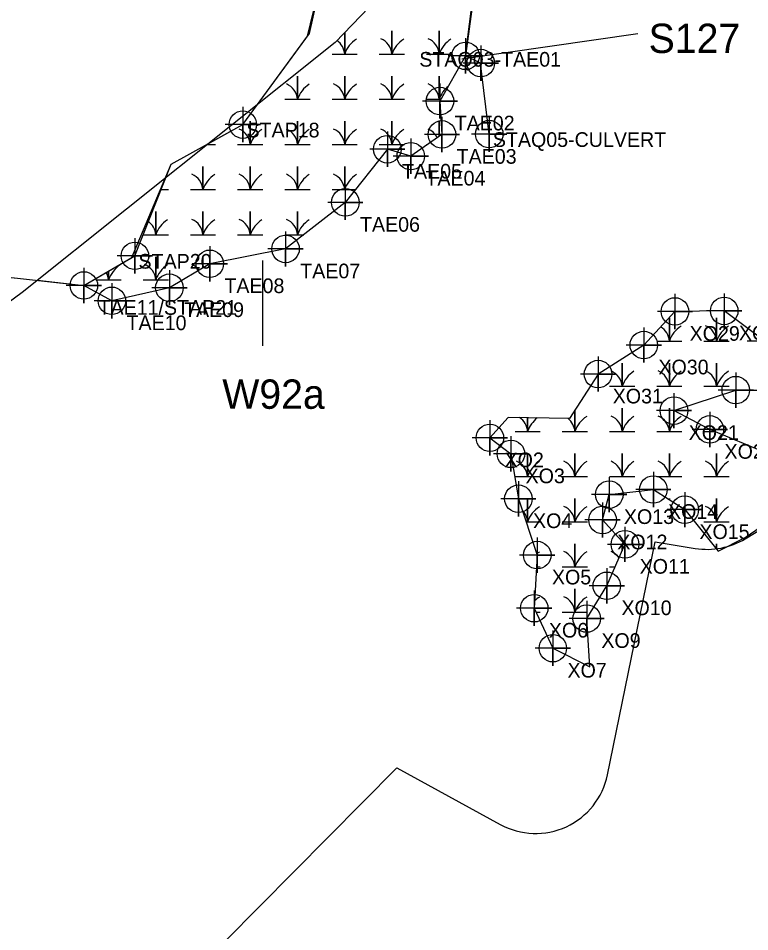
# Model space of a CAD drawing. Extents: x 1253697 to 1278588, y 912189 to 981699.
# Drawn here: x 1266966 to 1267465, y 965136 to 965759 of the extents above; entities that cross this region are included whole.
import ezdxf

# ---------------------------------------------------------------- set-up
doc = ezdxf.new("R2010")
doc.units = 0
for name, color, linetype in [('Default', 7, 'Continuous'), ('Exist Environmental Wetland Boundary', 7, 'Continuous'), ('Exist Environmental Wetland Boundary Cogo Comment', 7, 'Continuous'), ('Exist Environmental Wetland Boundary Cogo Number', 7, 'Continuous'), ('Exist Environmental Wetland Boundary Cogo Point CELL', 7, 'Continuous'), ('Exist Hydro Jurisdictional Stream or Body of Water Mitigable', 7, 'Continuous'), ('Exist Hydro Jurisdictional Stream or Body of Water Mitigable Cogo Comment', 7, 'Continuous'), ('Exist Hydro Jurisdictional Stream or Body of Water Mitigable Cogo Number', 7, 'Continuous'), ('Exist Hydro Jurisdictional Stream or Body of Water Mitigable Cogo Point CELL', 7, 'Continuous'), ('Exist Hydro Swamp or Marsh', 7, 'Continuous')]:
    doc.layers.add(name, color=color, linetype=linetype)

msp = doc.modelspace()

# ---------------------------------------------------------------- linework, layer by layer
at = {"layer": 'Default'}
for p, q in [((1267268.88, 965731.43), (1267388.78, 965748.51)), ((1267133.27, 965535.77), (1267133.27, 965593.79))]:
    msp.add_line(p, q, dxfattribs=at)
for points in [[(1267437.82, 966008.21), (1267182.47, 965742.45), (1266969.18, 965571.99), (1266822.83, 965464.2), (1266700.94, 965377.71)], [(1267437.82, 966008.21), (1267182.47, 965742.45), (1266969.18, 965571.99), (1266822.83, 965464.2), (1266700.94, 965377.71)], [(1267462.06, 965404.19), (1267661.85, 965525.39), (1267777.76, 965550.92)], [(1267462.06, 965404.19), (1267661.85, 965525.39), (1267777.76, 965550.92)], [(1267368.11, 965243.2), (1267400.64, 965402.12), (1267427.98, 965397.61)], [(1267368.11, 965243.2), (1267400.64, 965402.12), (1267427.98, 965397.61)], [(1266582.45, 964233.09), (1266566.72, 964338.22), (1266734.22, 964752.52), (1266944.29, 964964.83), (1267107.48, 965129.72), (1267224.63, 965248.08), (1267295.05, 965209.4)], [(1266582.45, 964233.09), (1266566.72, 964338.22), (1266734.22, 964752.52), (1266944.29, 964964.83), (1267107.48, 965129.72), (1267224.63, 965248.08), (1267295.05, 965209.4)]]:
    msp.add_lwpolyline(points, dxfattribs=at)
for centre, start, end in [((1267436.12, 965446.94), 260.62961, 301.24297), ((1267436.12, 965446.94), 260.62961, 301.24297), ((1267319.12, 965253.23), 241.22665, 348.42945), ((1267319.12, 965253.23), 241.22665, 348.42945)]:
    msp.add_arc(centre, 50, start, end, dxfattribs=at)
at = {"layer": 'Exist Environmental Wetland Boundary'}
for points in [[(1267119.54, 965686.5), (1267163.72, 965746.69), (1267176.19, 965798.34), (1267205.98, 965798.09), (1267218.95, 965847.97), (1267236.23, 965852.17), (1267262.43, 965863.52), (1267283.64, 965810.07)], [(1267276.8, 965776.89), (1267277.03, 965775.38), (1267271.42, 965733.36), (1267253.94, 965702.54), (1267255.29, 965679.8), (1267234.04, 965664.97), (1267218.06, 965669.69), (1267189.42, 965633.47), (1267148.68, 965601.72), (1267097, 965591.62), (1267069.48, 965575.3), (1267030.26, 965566.38), (1267011.18, 965576.84)], [(1267011.18, 965576.84), (1267045.93, 965597.04), (1267070.58, 965659.62), (1267119.54, 965686.5), (1267129.58, 965700.18)], [(1267475.33, 965538.77), (1267447.72, 965559.46), (1267414.15, 965559.12), (1267392.88, 965536.23), (1267361.71, 965516.43), (1267342.29, 965486.03), (1267300.4, 965486.92), (1267287.98, 965472.95), (1267302.32, 965462.01), (1267307.39, 965431.44), (1267320.27, 965393.03), (1267318.2, 965356.81), (1267330.87, 965329.54), (1267356.17, 965316.8), (1267353.98, 965349.75), (1267367.66, 965372.08), (1267380.08, 965400.35), (1267364.81, 965416.95), (1267369.34, 965434.23), (1267399.41, 965437.73), (1267420.82, 965423.99), (1267443.51, 965395.75), (1267462, 965404.95), (1267488.25, 965422.92)], [(1267477.27, 965462.3), (1267437.93, 965478.7), (1267413.48, 965491.49), (1267455.59, 965505.5), (1267502.94, 965505.49)]]:
    msp.add_lwpolyline(points, dxfattribs=at)
at = {"layer": 'Exist Environmental Wetland Boundary Cogo Point CELL'}
for points in [[(1267253.94, 965714.54), (1267253.94, 965690.54), (1267253.94, 965702.54), (1267265.94, 965702.54), (1267241.94, 965702.54)], [(1267255.29, 965691.8), (1267255.29, 965667.8), (1267255.29, 965679.8), (1267267.29, 965679.8), (1267243.29, 965679.8)], [(1267218.06, 965681.69), (1267218.06, 965657.69), (1267218.06, 965669.69), (1267230.06, 965669.69), (1267206.06, 965669.69)], [(1267234.04, 965676.97), (1267234.04, 965652.97), (1267234.04, 965664.97), (1267246.04, 965664.97), (1267222.04, 965664.97)], [(1267189.42, 965645.47), (1267189.42, 965621.47), (1267189.42, 965633.47), (1267201.42, 965633.47), (1267177.42, 965633.47)], [(1267148.68, 965613.72), (1267148.68, 965589.72), (1267148.68, 965601.72), (1267160.68, 965601.72), (1267136.68, 965601.72)], [(1267097, 965603.62), (1267097, 965579.62), (1267097, 965591.62), (1267109, 965591.62), (1267085, 965591.62)], [(1267011.18, 965588.84), (1267011.18, 965564.84), (1267011.18, 965576.84), (1267023.18, 965576.84), (1266999.18, 965576.84)], [(1267069.48, 965587.3), (1267069.48, 965563.3), (1267069.48, 965575.3), (1267081.48, 965575.3), (1267057.48, 965575.3)], [(1267030.26, 965578.38), (1267030.26, 965554.38), (1267030.26, 965566.38), (1267042.26, 965566.38), (1267018.26, 965566.38)], [(1267414.15, 965571.12), (1267414.15, 965547.12), (1267414.15, 965559.12), (1267426.15, 965559.12), (1267402.15, 965559.12)], [(1267447.72, 965571.46), (1267447.72, 965547.46), (1267447.72, 965559.46), (1267459.72, 965559.46), (1267435.72, 965559.46)], [(1267392.88, 965548.23), (1267392.88, 965524.23), (1267392.88, 965536.23), (1267404.88, 965536.23), (1267380.88, 965536.23)], [(1267475.33, 965550.77), (1267475.33, 965526.77), (1267475.33, 965538.77), (1267487.33, 965538.77), (1267463.33, 965538.77)], [(1267361.71, 965528.43), (1267361.71, 965504.43), (1267361.71, 965516.43), (1267373.71, 965516.43), (1267349.71, 965516.43)], [(1267455.59, 965517.5), (1267455.59, 965493.5), (1267455.59, 965505.5), (1267467.59, 965505.5), (1267443.59, 965505.5)], [(1267413.48, 965503.49), (1267413.48, 965479.49), (1267413.48, 965491.49), (1267425.48, 965491.49), (1267401.48, 965491.49)], [(1267437.93, 965490.7), (1267437.93, 965466.7), (1267437.93, 965478.7), (1267449.93, 965478.7), (1267425.93, 965478.7)], [(1267287.98, 965484.95), (1267287.98, 965460.95), (1267287.98, 965472.95), (1267299.98, 965472.95), (1267275.98, 965472.95)], [(1267302.32, 965474.01), (1267302.32, 965450.01), (1267302.32, 965462.01), (1267314.32, 965462.01), (1267290.32, 965462.01)], [(1267399.41, 965449.73), (1267399.41, 965425.73), (1267399.41, 965437.73), (1267411.41, 965437.73), (1267387.41, 965437.73)], [(1267307.39, 965443.44), (1267307.39, 965419.44), (1267307.39, 965431.44), (1267319.39, 965431.44), (1267295.39, 965431.44)], [(1267369.34, 965446.23), (1267369.34, 965422.23), (1267369.34, 965434.23), (1267381.34, 965434.23), (1267357.34, 965434.23)], [(1267420.82, 965435.99), (1267420.82, 965411.99), (1267420.82, 965423.99), (1267432.82, 965423.99), (1267408.82, 965423.99)], [(1267364.81, 965428.95), (1267364.81, 965404.95), (1267364.81, 965416.95), (1267376.81, 965416.95), (1267352.81, 965416.95)], [(1267380.08, 965412.36), (1267380.08, 965388.36), (1267380.08, 965400.35), (1267392.08, 965400.35), (1267368.08, 965400.35)], [(1267320.27, 965405.03), (1267320.27, 965381.03), (1267320.27, 965393.03), (1267332.27, 965393.03), (1267308.27, 965393.03)], [(1267367.66, 965384.08), (1267367.66, 965360.08), (1267367.66, 965372.08), (1267379.66, 965372.08), (1267355.66, 965372.08)], [(1267318.2, 965368.81), (1267318.2, 965344.81), (1267318.2, 965356.81), (1267330.2, 965356.81), (1267306.2, 965356.81)], [(1267353.98, 965361.75), (1267353.98, 965337.75), (1267353.98, 965349.75), (1267365.98, 965349.75), (1267341.98, 965349.75)], [(1267330.87, 965341.54), (1267330.87, 965317.54), (1267330.87, 965329.54), (1267342.87, 965329.54), (1267318.87, 965329.54)]]:
    msp.add_lwpolyline(points, dxfattribs=at)
for centre in [(1267253.94, 965702.54), (1267255.29, 965679.8), (1267218.06, 965669.69), (1267234.04, 965664.97), (1267189.42, 965633.47), (1267148.68, 965601.72), (1267097, 965591.62), (1267011.18, 965576.84), (1267069.48, 965575.3), (1267030.26, 965566.38), (1267414.15, 965559.12), (1267447.72, 965559.46), (1267392.88, 965536.23), (1267361.71, 965516.43), (1267455.59, 965505.5), (1267413.48, 965491.49), (1267437.93, 965478.7), (1267287.98, 965472.95), (1267302.32, 965462.01), (1267369.34, 965434.23), (1267399.41, 965437.73), (1267307.39, 965431.44), (1267420.82, 965423.99), (1267364.81, 965416.95), (1267380.08, 965400.35), (1267320.27, 965393.03), (1267367.66, 965372.08), (1267318.2, 965356.81), (1267353.98, 965349.75), (1267330.87, 965329.54)]:
    msp.add_circle(centre, 9.38, dxfattribs=at)
at = {"layer": 'Exist Hydro Jurisdictional Stream or Body of Water Mitigable'}
for points in [[(1266916.22, 965587.33), (1267011.18, 965576.84), (1267043.91, 965595.86), (1267070.58, 965659.62), (1267119.54, 965686.5), (1267165.1, 965748.58), (1267176.19, 965798.34), (1267205.98, 965798.09), (1267218.95, 965847.97), (1267236.23, 965852.17), (1267284.14, 965898.56), (1267318.79, 965940.35), (1267339.49, 966015.12), (1267366.08, 966074.78), (1267407.13, 966141.26), (1267458.4, 966172.73), (1267503.35, 966179.55), (1267642.87, 966163.86), (1267691.21, 966164.97)], [(1267287.5, 965680.02), (1267281.51, 965728.4), (1267271.42, 965733.36), (1267276.8, 965776.89), (1267218.95, 965847.97)], [(1267096.95, 965674.1), (1267119.54, 965686.5), (1267129.58, 965700.18)], [(1266597.91, 965469.24), (1266618.06, 965502.1), (1266700.02, 965583.79), (1266746.61, 965635.87), (1266810.01, 965651.98), (1266853.7, 965645.3), (1266916.22, 965587.33), (1267011.18, 965576.84)], [(1266979.61, 965580.33), (1267011.18, 965576.84), (1267045.93, 965597.04), (1267066.79, 965650)]]:
    msp.add_lwpolyline(points, dxfattribs=at)
at = {"layer": 'Exist Hydro Jurisdictional Stream or Body of Water Mitigable Cogo Point CELL'}
for points in [[(1267271.42, 965745.36), (1267271.42, 965721.36), (1267271.42, 965733.36), (1267283.42, 965733.36), (1267259.42, 965733.36)], [(1267281.75, 965740.43), (1267281.75, 965716.43), (1267281.75, 965728.43), (1267293.75, 965728.43), (1267269.75, 965728.43)], [(1267119.54, 965698.5), (1267119.54, 965674.5), (1267119.54, 965686.5), (1267131.54, 965686.5), (1267107.54, 965686.5)], [(1267287.5, 965692.02), (1267287.5, 965668.02), (1267287.5, 965680.02), (1267299.5, 965680.02), (1267275.5, 965680.02)], [(1267045.93, 965609.04), (1267045.93, 965585.04), (1267045.93, 965597.04), (1267057.93, 965597.04), (1267033.93, 965597.04)]]:
    msp.add_lwpolyline(points, dxfattribs=at)
for centre in [(1267271.42, 965733.36), (1267281.75, 965728.43), (1267119.54, 965686.5), (1267287.5, 965680.02), (1267045.93, 965597.04)]:
    msp.add_circle(centre, 9.38, dxfattribs=at)
at = {"layer": 'Exist Hydro Swamp or Marsh'}
for p, q in [((1267095.53, 965672.97), (1267100.98, 965672.97)), ((1267244.8, 965672.97), (1267245.51, 965672.97)), ((1267063.71, 965642.19), (1267068.78, 965642.19)), ((1267433.93, 965477.31), (1267441.27, 965477.31)), ((1267319.81, 965384.97), (1267322.32, 965384.97)), ((1267369.52, 965384.97), (1267373.32, 965384.97)), ((1267319.42, 965354.19), (1267322.32, 965354.19))]:
    msp.add_line(p, q, dxfattribs=at)
for points in [[(1267180.39, 965734.53), (1267188.99, 965734.53), (1267188.99, 965749.23)], [(1267188.99, 965749.23), (1267188.99, 965734.53), (1267197.59, 965734.53)], [(1267212.59, 965734.53), (1267221.19, 965734.53), (1267221.19, 965750.31), (1267221.19, 965734.53), (1267229.8, 965734.53)], [(1267244.8, 965734.53), (1267253.4, 965734.53), (1267253.4, 965750.31), (1267253.4, 965734.53), (1267262, 965734.53)], [(1267148.19, 965703.75), (1267156.79, 965703.75), (1267156.79, 965719.53), (1267156.79, 965703.75), (1267165.39, 965703.75)], [(1267180.39, 965703.75), (1267188.99, 965703.75), (1267188.99, 965719.53), (1267188.99, 965703.75), (1267197.59, 965703.75)], [(1267212.59, 965703.75), (1267221.19, 965703.75), (1267221.19, 965719.53), (1267221.19, 965703.75), (1267229.8, 965703.75)], [(1267244.8, 965703.75), (1267253.4, 965703.75), (1267253.4, 965719.53), (1267253.4, 965703.75), (1267254.63, 965703.75)], [(1267115.98, 965672.97), (1267124.58, 965672.97), (1267124.58, 965688.75), (1267124.58, 965672.97), (1267133.19, 965672.97)], [(1267148.19, 965672.97), (1267156.79, 965672.97), (1267156.79, 965688.75), (1267156.79, 965672.97), (1267165.39, 965672.97)], [(1267180.39, 965672.97), (1267188.99, 965672.97), (1267188.99, 965688.75), (1267188.99, 965672.97), (1267197.59, 965672.97)], [(1267212.59, 965672.97), (1267221.19, 965672.97), (1267221.19, 965688.75), (1267221.19, 965672.97), (1267229.8, 965672.97)], [(1267253.4, 965678.47), (1267253.4, 965688.75), (1267253.4, 965678.47)], [(1267083.78, 965642.19), (1267092.38, 965642.19), (1267092.38, 965657.97), (1267092.38, 965642.19), (1267100.98, 965642.19)], [(1267115.98, 965642.19), (1267124.58, 965642.19), (1267124.58, 965657.97), (1267124.58, 965642.19), (1267133.19, 965642.19)], [(1267148.19, 965642.19), (1267156.79, 965642.19), (1267156.79, 965657.97), (1267156.79, 965642.19), (1267165.39, 965642.19)], [(1267180.39, 965642.19), (1267188.99, 965642.19), (1267188.99, 965657.97), (1267188.99, 965642.19), (1267196.32, 965642.19)], [(1267051.59, 965611.41), (1267060.18, 965611.41), (1267060.18, 965627.19), (1267060.18, 965611.41), (1267068.78, 965611.41)], [(1267083.78, 965611.41), (1267092.38, 965611.41), (1267092.38, 965627.19), (1267092.38, 965611.41), (1267100.98, 965611.41)], [(1267115.98, 965611.41), (1267124.58, 965611.41), (1267124.58, 965627.19), (1267124.58, 965611.41), (1267133.19, 965611.41)], [(1267148.19, 965611.41), (1267156.79, 965611.41), (1267156.79, 965627.19), (1267156.79, 965611.41), (1267161.11, 965611.41)], [(1267051.58, 965580.63), (1267060.18, 965580.63), (1267060.18, 965596.41), (1267060.18, 965580.63), (1267068.78, 965580.63)], [(1267092.38, 965588.88), (1267092.38, 965596.41), (1267092.38, 965588.88)], [(1267019.37, 965580.63), (1267027.97, 965580.63), (1267027.97, 965586.6)], [(1267027.97, 965586.6), (1267027.97, 965580.63), (1267036.58, 965580.63)], [(1267401.73, 965538.87), (1267410.33, 965538.87), (1267410.33, 965554.65), (1267410.33, 965538.87), (1267418.93, 965538.87)], [(1267433.93, 965538.87), (1267442.53, 965538.87), (1267442.53, 965554.65), (1267442.53, 965538.87), (1267451.13, 965538.87)], [(1267369.52, 965508.09), (1267378.13, 965508.09), (1267378.13, 965523.87), (1267378.13, 965508.09), (1267386.73, 965508.09)], [(1267401.73, 965508.09), (1267410.33, 965508.09), (1267410.33, 965523.87), (1267410.33, 965508.09), (1267418.93, 965508.09)], [(1267433.93, 965508.09), (1267442.53, 965508.09), (1267442.53, 965523.87), (1267442.53, 965508.09), (1267451.13, 965508.09)], [(1267337.32, 965477.31), (1267345.92, 965477.31), (1267345.92, 965491.71)], [(1267345.92, 965491.71), (1267345.92, 965477.31), (1267354.52, 965477.31)], [(1267369.52, 965477.31), (1267378.13, 965477.31), (1267378.13, 965493.09), (1267378.13, 965477.31), (1267386.73, 965477.31)], [(1267401.73, 965477.31), (1267410.33, 965477.31), (1267410.33, 965493.09), (1267410.33, 965477.31), (1267418.93, 965477.31)], [(1267305.12, 965477.31), (1267313.72, 965477.31), (1267313.72, 965486.64)], [(1267313.72, 965486.64), (1267313.72, 965477.31), (1267322.32, 965477.31)], [(1267305.12, 965446.53), (1267313.72, 965446.53), (1267313.72, 965462.31), (1267313.72, 965446.53), (1267322.32, 965446.53)], [(1267337.32, 965446.53), (1267345.92, 965446.53), (1267345.92, 965462.31), (1267345.92, 965446.53), (1267354.52, 965446.53)], [(1267369.52, 965446.53), (1267378.13, 965446.53), (1267378.13, 965462.31), (1267378.13, 965446.53), (1267386.73, 965446.53)], [(1267401.73, 965446.53), (1267410.33, 965446.53), (1267410.33, 965462.31), (1267410.33, 965446.53), (1267418.93, 965446.53)], [(1267433.93, 965446.53), (1267442.53, 965446.53), (1267442.53, 965462.31), (1267442.53, 965446.53), (1267451.13, 965446.53)], [(1267312.65, 965415.75), (1267313.72, 965415.75), (1267313.72, 965431.53), (1267313.72, 965415.75), (1267322.32, 965415.75)], [(1267337.32, 965415.75), (1267345.92, 965415.75), (1267345.92, 965431.53), (1267345.92, 965415.75), (1267354.52, 965415.75)], [(1267410.33, 965430.72), (1267410.33, 965431.53), (1267410.33, 965430.72)], [(1267433.93, 965415.75), (1267442.53, 965415.75), (1267442.53, 965431.53), (1267442.53, 965415.75), (1267451.13, 965415.75)], [(1267337.32, 965384.97), (1267345.92, 965384.97), (1267345.92, 965400.75), (1267345.92, 965384.97), (1267354.52, 965384.97)], [(1267378.13, 965395.91), (1267378.13, 965400.75), (1267378.13, 965395.91)], [(1267442.53, 965397.35), (1267442.53, 965400.75), (1267442.53, 965397.35)], [(1267337.32, 965354.19), (1267345.92, 965354.19), (1267345.92, 965369.97), (1267345.92, 965354.19), (1267354.52, 965354.19)]]:
    msp.add_lwpolyline(points, dxfattribs=at)
for centre, radius, start, end in [((1267176.72, 965733.64), 12.3, 4.14034, 55.3017), ((1267207.23, 965728.47), 19.22, 122.12745, 161.62219), ((1267208.93, 965733.64), 12.3, 4.14034, 67.53497), ((1267239.44, 965728.47), 19.22, 122.12745, 161.62219), ((1267241.13, 965733.64), 12.3, 4.14034, 67.53497), ((1267271.64, 965728.47), 19.22, 122.12745, 161.62219), ((1267144.52, 965702.86), 12.3, 4.14034, 67.53497), ((1267175.03, 965697.69), 19.22, 122.12745, 161.62219), ((1267176.72, 965702.86), 12.3, 4.14034, 67.53497), ((1267207.23, 965697.69), 19.22, 122.12745, 161.62219), ((1267208.93, 965702.86), 12.3, 4.14034, 67.53497), ((1267239.44, 965697.69), 19.22, 122.12745, 161.62219), ((1267241.13, 965702.86), 12.3, 4.14034, 67.53497), ((1267271.64, 965697.69), 19.22, 128.16232, 161.62219), ((1267112.32, 965672.08), 12.3, 4.14034, 67.53497), ((1267142.83, 965666.91), 19.22, 122.12745, 161.62219), ((1267144.52, 965672.08), 12.3, 4.14034, 67.53497), ((1267175.03, 965666.91), 19.22, 122.12745, 161.62219), ((1267176.72, 965672.08), 12.3, 4.14034, 67.53497), ((1267207.23, 965666.91), 19.22, 122.12745, 161.62219), ((1267208.93, 965672.08), 12.3, 4.14034, 67.53497), ((1267239.44, 965666.91), 19.22, 122.12745, 161.62219), ((1267241.13, 965672.08), 12.3, 26.59892, 67.53497), ((1267080.11, 965641.3), 12.3, 4.14034, 67.53497), ((1267110.62, 965636.13), 19.22, 122.12745, 161.62219), ((1267112.32, 965641.3), 12.3, 4.14034, 67.53497), ((1267142.83, 965636.13), 19.22, 122.12745, 161.62219), ((1267144.52, 965641.3), 12.3, 4.14034, 67.53497), ((1267175.03, 965636.13), 19.22, 122.12745, 161.62219), ((1267176.72, 965641.3), 12.3, 4.14034, 67.53497), ((1267207.23, 965636.13), 19.22, 122.12745, 161.62219), ((1267047.91, 965610.52), 12.3, 4.14034, 53.91173), ((1267078.42, 965605.35), 19.22, 122.12745, 161.62219), ((1267080.11, 965610.52), 12.3, 4.14034, 67.53497), ((1267110.62, 965605.35), 19.22, 122.12745, 161.62219), ((1267112.32, 965610.52), 12.3, 4.14034, 67.53497), ((1267142.83, 965605.35), 19.22, 122.12745, 161.62219), ((1267144.52, 965610.52), 12.3, 4.14034, 67.53497), ((1267175.03, 965605.35), 19.22, 122.12745, 161.62219), ((1267046.22, 965574.57), 19.22, 122.12745, 161.62219), ((1267047.91, 965579.74), 12.3, 4.14034, 67.53497), ((1267078.42, 965574.57), 19.22, 122.12745, 161.62219), ((1267080.11, 965579.74), 12.3, 38.17061, 67.53497), ((1267015.71, 965579.74), 12.3, 4.14034, 29.09077), ((1267398.06, 965537.98), 12.3, 4.14034, 59.31821), ((1267428.57, 965532.81), 19.22, 122.12745, 161.62219), ((1267430.27, 965537.98), 12.3, 4.14034, 67.53497), ((1267460.77, 965532.81), 19.22, 122.12745, 161.62219), ((1267365.86, 965507.2), 12.3, 4.14034, 67.53497), ((1267396.37, 965502.03), 19.22, 122.12745, 161.62219), ((1267398.06, 965507.2), 12.3, 4.14034, 67.53497), ((1267428.57, 965502.03), 19.22, 122.12745, 161.62219), ((1267430.27, 965507.2), 12.3, 4.14034, 67.53497), ((1267460.77, 965502.03), 19.22, 122.12745, 161.62219), ((1267301.45, 965476.42), 12.3, 4.14034, 57.15468), ((1267331.96, 965471.25), 19.22, 127.52101, 161.62219), ((1267333.66, 965476.42), 12.3, 4.14034, 51.49361), ((1267364.17, 965471.25), 19.22, 122.12745, 161.62219), ((1267365.86, 965476.42), 12.3, 4.14034, 67.53497), ((1267396.37, 965471.25), 19.22, 122.12745, 161.62219), ((1267398.06, 965476.42), 12.3, 4.14034, 67.53497), ((1267428.57, 965471.25), 19.22, 122.12745, 161.62219), ((1267301.45, 965445.64), 12.3, 4.14034, 67.53497), ((1267331.96, 965440.47), 19.22, 122.12745, 161.62219), ((1267333.66, 965445.64), 12.3, 4.14034, 67.53497), ((1267364.17, 965440.47), 19.22, 122.12745, 161.62219), ((1267365.86, 965445.64), 12.3, 4.14034, 67.53497), ((1267396.37, 965440.47), 19.22, 122.12745, 161.62219), ((1267398.06, 965445.64), 12.3, 4.14034, 67.53497), ((1267428.57, 965440.47), 19.22, 122.12745, 161.62219), ((1267430.27, 965445.64), 12.3, 4.14034, 67.53497), ((1267460.77, 965440.47), 19.22, 122.12745, 161.62219), ((1267301.45, 965414.86), 12.3, 4.14034, 46.18664), ((1267331.96, 965409.69), 19.22, 122.12745, 161.62219), ((1267333.66, 965414.86), 12.3, 4.14034, 67.53497), ((1267364.17, 965409.69), 19.22, 122.12745, 161.62219), ((1267428.57, 965409.69), 19.22, 122.12745, 123.22476), ((1267430.27, 965414.86), 12.3, 4.14034, 67.53497), ((1267460.77, 965409.69), 19.22, 122.12745, 161.62219), ((1267331.96, 965378.91), 19.22, 122.12745, 128.61851), ((1267333.66, 965384.08), 12.3, 4.14034, 67.53497), ((1267364.17, 965378.91), 19.22, 122.12745, 161.62219), ((1267365.86, 965384.08), 12.3, 34.52241, 67.53497), ((1267331.96, 965348.13), 19.22, 122.12745, 134.50065), ((1267333.66, 965353.3), 12.3, 4.14034, 67.53497), ((1267364.17, 965348.13), 19.22, 122.12745, 161.62219)]:
    msp.add_arc(centre, radius, start, end, dxfattribs=at)

# ---------------------------------------------------------------- texts
at = {"layer": 'Exist Environmental Wetland Boundary Cogo Comment'}
for s, p in [('TAE02', (1267263.94, 965682.54)), ('TAE03', (1267265.29, 965659.8)), ('TAE05', (1267228.06, 965649.69)), ('TAE04', (1267244.04, 965644.97)), ('TAE06', (1267199.42, 965613.47)), ('TAE07', (1267158.68, 965581.72)), ('TAE08', (1267107, 965571.62)), ('TAE11/STAP21', (1267021.18, 965556.84)), ('TAE09', (1267079.48, 965555.3)), ('TAE10', (1267040.26, 965546.38)), ('XO29', (1267424.15, 965539.12)), ('XO28', (1267457.72, 965539.46)), ('XO30', (1267402.88, 965516.23)), ('XO31', (1267371.71, 965496.43)), ('XO21', (1267423.48, 965471.49)), ('XO20', (1267447.93, 965458.7)), ('XO2', (1267297.98, 965452.95)), ('XO3', (1267312.32, 965442.01)), ('XO13', (1267379.34, 965414.23)), ('XO14', (1267409.41, 965417.73)), ('XO4', (1267317.39, 965411.44)), ('XO15', (1267430.82, 965403.99)), ('XO12', (1267374.81, 965396.95)), ('XO11', (1267390.08, 965380.35)), ('XO5', (1267330.27, 965373.03)), ('XO10', (1267377.66, 965352.08)), ('XO6', (1267328.2, 965336.81)), ('XO9', (1267363.98, 965329.75)), ('XO7', (1267340.87, 965309.54))]:
    msp.add_text(s, height=10, dxfattribs=at).set_placement(p)
at = {"layer": 'Exist Environmental Wetland Boundary Cogo Number'}
msp.add_text('W92a', height=20, dxfattribs=at).set_placement((1267105.54, 965492.75))
at = {"layer": 'Exist Hydro Jurisdictional Stream or Body of Water Mitigable Cogo Comment'}
for s, p in [('STAQ03-TAE01', (1267239.86, 965725.99)), ('STAP18', (1267122.04, 965677.75)), ('STAQ05-CULVERT', (1267290, 965671.27)), ('STAP20', (1267048.43, 965588.29))]:
    msp.add_text(s, height=10, dxfattribs=at).set_placement(p)
at = {"layer": 'Exist Hydro Jurisdictional Stream or Body of Water Mitigable Cogo Number'}
msp.add_text('S127', height=20, dxfattribs=at).set_placement((1267396.19, 965735.31))

doc.saveas('drawing.dxf')
